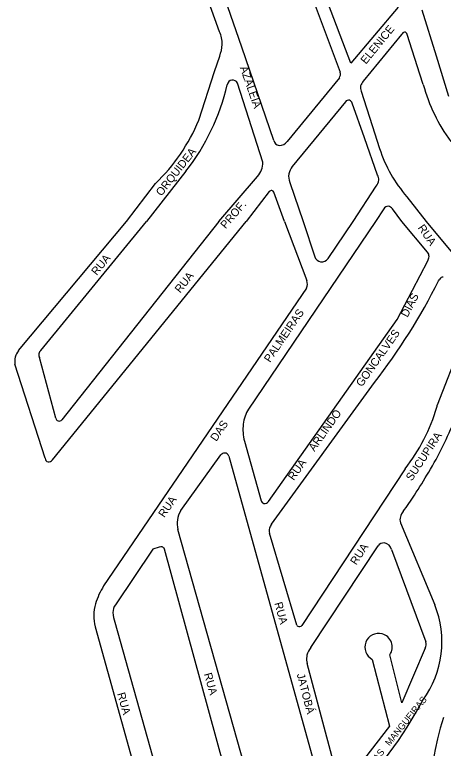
# Model space of a CAD drawing. Extents: x 325709 to 364434, y 7573432 to 7597073.
# Drawn here: x 339684 to 340006, y 7588107 to 7588657 of the extents above; entities that cross this region are included whole.
import ezdxf

# ---------------------------------------------------------------- set-up
doc = ezdxf.new("R2010")
doc.units = 0
doc.layers.add('LOGRADOURO', color=7, linetype='Continuous')
doc.layers.add('LOGRADOURO_TEXTO', color=7, linetype='Continuous')

msp = doc.modelspace()

# ---------------------------------------------------------------- linework, layer by layer
at = {"layer": 'LOGRADOURO'}
for p, q in [((339837.8, 7588644.26), (339788.98, 7588781.11)), ((339936.22, 7588620.7), (339895.7, 7588728.05)), ((339886.51, 7588725.41), (339928.19, 7588614.05)), ((339971.62, 7588662.58), (339936.22, 7588620.7)), ((339989.36, 7588660.75), (340000.1, 7588626.29)), ((339974.28, 7588642.07), (339945.57, 7588607.17)), ((339988.07, 7588612.54), (339978.44, 7588642.07)), ((340000.1, 7588626.29), (340009.53, 7588596.02)), ((339990.56, 7588604.68), (339988.07, 7588612.54)), ((339870.29, 7588546.36), (339851.27, 7588605.79)), ((339927.68, 7588609.73), (339888.55, 7588561.91)), ((339944.11, 7588599.73), (339952.33, 7588573.88)), ((339932.15, 7588591.81), (339892.2, 7588543.2)), ((339946.38, 7588564.77), (339937.2, 7588590.72)), ((339952.33, 7588573.88), (339957.82, 7588556.6)), ((339956.28, 7588536.76), (339946.38, 7588564.77)), ((339812.69, 7588539.67), (339783.23, 7588501.91)), ((339837.28, 7588501.91), (339866.33, 7588535.82)), ((339768.07, 7588501.91), (339789.86, 7588530.43)), ((339890.5, 7588531.35), (339900.42, 7588501.91)), ((339874.99, 7588524.42), (339857.72, 7588501.91)), ((339886.56, 7588501.91), (339878.44, 7588523.89)), ((339937.99, 7588501.91), (339955.21, 7588528.41)), ((339978.26, 7588520.51), (339992.75, 7588501.91)), ((339960.94, 7588511.58), (339954.82, 7588501.91)), ((339974.57, 7588501.91), (339967.39, 7588511.5)), ((339687.16, 7588405.2), (339768.07, 7588501.91)), ((339703.94, 7588405.42), (339783.23, 7588501.91)), ((339712.58, 7588323.27), (339857.72, 7588501.91)), ((339837.28, 7588501.91), (339719.75, 7588353.39)), ((339954.82, 7588501.91), (339859.59, 7588361.4)), ((339886.56, 7588501.91), (339903.19, 7588457.79)), ((339900.42, 7588501.91), (339909.18, 7588475.53)), ((339919.15, 7588474.32), (339937.99, 7588501.91)), ((339993.82, 7588478.91), (339974.57, 7588501.91)), ((339992.75, 7588501.91), (340035.2, 7588450.66)), ((340001.99, 7588457.5), (340002.91, 7588458.88)), ((339902.91, 7588452.05), (339750.99, 7588228.9)), ((340026.46, 7588430.37), (340001.05, 7588364.28)), ((339715.15, 7588354.61), (339702.87, 7588400.01)), ((339707.07, 7588324.54), (339684.54, 7588395.06)), ((339876.91, 7588275.19), (339953.93, 7588381.36)), ((339856.48, 7588337.39), (339869.11, 7588292.7)), ((339808.81, 7588285.34), (339838.9, 7588327.18)), ((339844.75, 7588326.03), (339916.55, 7588068.15)), ((339976.92, 7588316.7), (339899.61, 7588199.3)), ((339973.36, 7588276.22), (339999.15, 7588214.75)), ((339973.45, 7588280.69), (339973.45, 7588280.69)), ((339873.66, 7588032.86), (339806.71, 7588271.25)), ((339895.69, 7588199.57), (339875.38, 7588268.52)), ((339860.84, 7588022.25), (339796.59, 7588256.46)), ((339906.19, 7588182.64), (339956.62, 7588258.96)), ((339966.63, 7588256.19), (339992.43, 7588186.96)), ((339759.29, 7588201.69), (339815.48, 7588001.91)), ((339744.59, 7588198.21), (339799.42, 7588001.91)), ((339992, 7588182.27), (339974.52, 7588141.16)), ((339974.52, 7588141.16), (339965.43, 7588177.23)), ((339952.33, 7588173.84), (339965.32, 7588123.73)), ((339925.44, 7588089), (339903.55, 7588170.63)), ((339965.32, 7588123.73), (339936.67, 7588086.94))]:
    msp.add_line(p, q, dxfattribs=at)
for points in [[(339878.45, 7588562.82), (339854.49, 7588632.76), (339818.98, 7588735.19), (339798.45, 7588793.6)], [(339822.4, 7588577.92), (339834.06, 7588614.35), (339838.05, 7588625.98)], [(339874.58, 7588292.21), (339970.95, 7588428.64), (339993.9, 7588472.54)], [(339792.7, 7588257.85), (339787.76, 7588256.34), (339759.79, 7588214.77)]]:
    msp.add_lwpolyline(points, dxfattribs=at)
for centre, radius, start, end in [((339818.37, 7588635.03), 21.51, 359.1613, 25.4162), ((339977.23, 7588640.9), 3.17, 103.0926, 158.5096), ((339976.29, 7588641.85), 2.16, 5.7766, 84.1955), ((339800.69, 7588638.36), 39.35, 341.655, 354.674), ((339872.84, 7588636.09), 60.85, 334.3358, 336.2825), ((339918.62, 7588611.41), 9.93, 1.1581, 15.4082), ((339847.74, 7588603.79), 4.25, 97.5678, 170.779), ((339847.65, 7588603.98), 4.05, 26.5982, 96.6027), ((339951.88, 7588601.38), 8.56, 137.4311, 165.1244), ((339681.49, 7588641.9), 166.32, 322.0742, 346.9973), ((339950.93, 7588602.58), 7.39, 172.2581, 202.7148), ((340112.59, 7588637.34), 126.33, 194.9864, 216.5787), ((339934.86, 7588589.3), 3.7, 82.8965, 137.1863), ((339933.57, 7588589.59), 3.8, 17.2762, 62.6313), ((339689.02, 7588634.4), 144.84, 314.1261, 337.0501), ((339883.22, 7588563.86), 4.87, 192.2903, 261.3782), ((339882.96, 7588565.79), 6.8, 266.8463, 325.2765), ((340057.99, 7588589.5), 105.44, 198.1831, 220.8695), ((339855.99, 7588545.72), 14.31, 316.232, 2.5373), ((339907.24, 7588533.45), 17.92, 147.0375, 166.4742), ((339900.9, 7588535.66), 11.26, 169.8617, 202.5371), ((339948.57, 7588532.64), 8.74, 3.048, 28.1286), ((339948.75, 7588534.1), 8.6, 318.6562, 353.4182), ((339876.71, 7588522.82), 2.36, 78.8966, 137.1441), ((339877, 7588523.69), 1.45, 7.7448, 83.3847), ((339964.29, 7588509.42), 3.98, 90.6964, 147.2351), ((339963.91, 7588509.3), 4.12, 32.279, 85.3587), ((339914.83, 7588477.56), 6, 199.7908, 258.2768), ((339914.25, 7588477.46), 5.82, 263.6758, 327.3182), ((339990.12, 7588475.97), 4.73, 356.6265, 38.5069), ((339986.93, 7588476.34), 7.93, 331.3695, 355.2743), ((339896.8, 7588455.22), 6.89, 332.5723, 21.8896), ((339599.88, 7588658.04), 449.34, 321.9936, 333.4942), ((340005.5, 7588457.22), 3.07, 88.7836, 147.4219), ((339696.41, 7588397.4), 12.09, 139.8586, 191.1904), ((339706.93, 7588402.02), 4.53, 131.3783, 206.2869), ((339869.53, 7588401.06), 136.57, 343.7773, 344.3755), ((339882.19, 7588347.07), 26.76, 147.6233, 173.4776), ((339869.53, 7588401.06), 136.57, 321.8466, 343.7773), ((339717.5, 7588354.76), 2.36, 183.5938, 253.9497), ((339717.58, 7588355.26), 2.86, 255.0878, 319.2113), ((339763.66, 7588452.77), 269.38, 329.0151, 338.4609), ((339893.13, 7588346.31), 37.71, 174.2186, 193.6812), ((339841.72, 7588324.76), 3.71, 90.865, 139.3318), ((339841.78, 7588325.44), 3.03, 11.2513, 92.2272), ((339710.22, 7588324.89), 3.18, 186.3238, 253.9799), ((339709.81, 7588325.15), 3.35, 262.0573, 325.905), ((339456.42, 7588637.27), 627.76, 327.1775, 329.01508), ((339871.71, 7588293.36), 2.69, 194.2246, 255.314), ((339871.87, 7588293.76), 3.12, 254.4714, 330.1777), ((339831.29, 7588393.21), 180.46, 323.0268, 327.7805), ((339823.89, 7588276.02), 17.72, 148.2866, 172.2552), ((339983.66, 7588278.01), 10.56, 140.8831, 165.2837), ((339819.16, 7588275.51), 13.16, 167.2912, 198.9012), ((339981.22, 7588278.31), 8.13, 162.9274, 194.8643), ((339881, 7588270.56), 5.97, 165.0317, 199.9437), ((339885.83, 7588268.34), 11.24, 142.4958, 160.4695), ((339960.96, 7588255.58), 5.5, 84.444, 142.1634), ((339960.71, 7588255.08), 6.03, 10.6014, 82.466), ((339794.17, 7588254.35), 3.8, 80.4613, 112.8294), ((339794.36, 7588255.82), 2.32, 16.069, 79.0867), ((339798.68, 7588199.04), 56.26, 147.951, 162.9368), ((339778.97, 7588206.28), 35.32, 164.7828, 193.2203), ((339768.26, 7588208.86), 10.32, 145.0779, 179.7146), ((339930.7, 7588187.04), 73.85, 323.7456, 22.0419), ((339788.14, 7588210.83), 30.27, 183.6252, 197.5794), ((339897.67, 7588200.55), 2.2, 206.3709, 278.3976), ((339898.09, 7588200.07), 1.7, 266.5601, 333.0689), ((339957, 7588182.99), 10.27, 74.7933, 242.93), ((339957.21, 7588183.11), 10.1, 324.4377, 75.7738), ((339917.52, 7588173.43), 14.6, 140.883, 166.1133), ((339987.93, 7588185.01), 4.91, 326.0706, 23.3855), ((339914.14, 7588174.14), 11.15, 165.4798, 170.1125), ((339914.14, 7588174.14), 11.15, 170.1125, 198.3152), ((339737.5, 7588275.19), 285.06, 313.4874, 332.4556), ((340193.46, 7588068.5), 197.71, 161.8338, 199.6801)]:
    msp.add_arc(centre, radius, start, end, dxfattribs=at)

# ---------------------------------------------------------------- texts
at = {"layer": 'LOGRADOURO_TEXTO'}
for s, height, rotation, p in [('ELENICE', 6, 50.7049, (339947.58, 7588619.49)), ('AZALEIA', 6, 289.118, (339852.96, 7588617.4)), ('ORQUIDEA', 6, 51.8708, (339794.31, 7588520.58)), ('PROF.', 6, 49.4115, (339842.45, 7588496.09)), ('RUA', 6, 304.5631, (339986.13, 7588497.25)), ('RUA', 6, 50.5889, (339745.76, 7588461.23)), ('RUA', 6, 51.6447, (339808.4, 7588447.94)), ('DIAS', 6, 62.4074, (339978.71, 7588429.69)), ('PALMEIRAS', 6, 55.7519, (339875.66, 7588395.89)), ('GONCALVES', 6, 54.7616, (339944.53, 7588377.62)), ('ARLINDO', 6, 54.7616, (339908.97, 7588329.25)), ('DAS', 6, 55.7519, (339835.38, 7588336.72)), ('SUCUPIRA', 6, 56.6317, (339981.98, 7588307.08)), ('RUA', 6, 54.7616, (339893.49, 7588307.43)), ('RUA', 6, 55.7519, (339796.45, 7588279.63)), ('RUA', 6, 56.6317, (339940.33, 7588244.1)), ('RUA', 6, 285.5583, (339878.86, 7588215.91)), ('RUA', 6, 285.6861, (339826.11, 7588162.88)), ('JATOBÁ', 6, 284.541, (339895.66, 7588162.56)), ('RUA', 6, 285.7104, (339761.07, 7588148.13)), ('DAS   MANGUEIRAS', 5, 51.0854, (339953.2, 7588093.52))]:
    msp.add_text(s, height=height, rotation=rotation, dxfattribs=at).set_placement(p)

doc.saveas('drawing.dxf')
